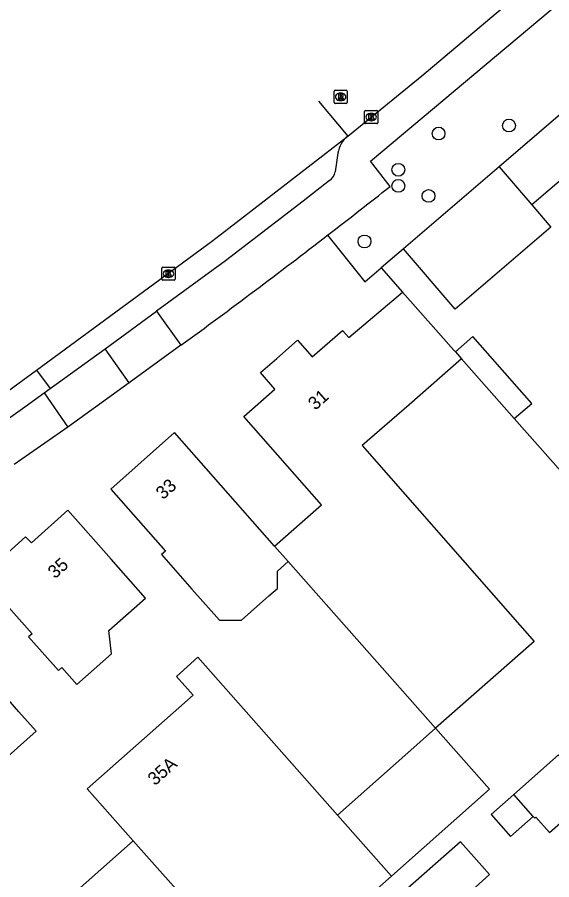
# Model space of a CAD drawing. Extents: x 157321 to 158827, y 386650 to 388532.
# Drawn here: x 157520.9 to 157561.7, y 387804.8 to 387870.6 of the extents above; entities that cross this region are included whole.
import ezdxf

# ---------------------------------------------------------------- set-up
doc = ezdxf.new("R2010")
doc.units = 0
for name, color, linetype in [('IMGEO_Boom', 7, 'Continuous'), ('IMGEO_Erf', 7, 'Continuous'), ('IMGEO_Groenvoorziening', 7, 'Continuous'), ('IMGEO_Kolk', 7, 'Continuous'), ('IMGEO_Pand', 7, 'Continuous'), ('IMGEO_Pand_nummerreeks', 7, 'Continuous'), ('IMGEO_Rijbaan_lokaal_open', 7, 'Continuous'), ('IMGEO_Rioolput', 7, 'Continuous'), ('IMGEO_Voetpad_open', 7, 'Continuous')]:
    doc.layers.add(name, color=color, linetype=linetype)

msp = doc.modelspace()

# ---------------------------------------------------------------- linework, layer by layer
at = {"layer": 'IMGEO_Boom'}
for centre in [(157558.453, 387862.33), (157553.082, 387861.716), (157550.013, 387858.954), (157550.013, 387857.727), (157552.315, 387856.959), (157547.427, 387853.483)]:
    msp.add_circle(centre, 0.489, dxfattribs=at)
at = {"layer": 'IMGEO_Erf'}
for points in [[(157548.695, 387851.467), (157550.322, 387849.621)], [(157558.857, 387839.969), (157563.406, 387834.832)]]:
    msp.add_lwpolyline(points, dxfattribs=at)
at = {"layer": 'IMGEO_Groenvoorziening'}
for points in [[(157544.602, 387853.954), (157547.458, 387850.408), (157548.695, 387851.467)], [(157550.408, 387852.934), (157548.695, 387851.467)]]:
    msp.add_lwpolyline(points, dxfattribs=at)
at = {"layer": 'IMGEO_Kolk'}
for p, q in [((157547.439, 387862.545), (157547.439, 387863.397)), ((157547.514, 387863.471), (157548.366, 387863.471)), ((157547.927, 387863.251), (157547.952, 387863.251)), ((157548.44, 387863.397), (157548.44, 387862.545)), ((157548.366, 387862.471), (157547.514, 387862.471)), ((157547.95, 387862.691), (157547.925, 387862.691)), ((157531.962, 387850.598), (157531.962, 387851.45)), ((157532.037, 387851.524), (157532.889, 387851.524)), ((157532.45, 387851.304), (157532.475, 387851.304)), ((157532.963, 387851.45), (157532.963, 387850.598)), ((157532.473, 387850.744), (157532.448, 387850.744)), ((157532.889, 387850.524), (157532.037, 387850.524))]:
    msp.add_line(p, q, dxfattribs=at)
for points in [[(157547.439, 387862.545), (157547.439, 387863.397)], [(157547.514, 387863.471), (157548.366, 387863.471)], [(157547.76, 387863.171), (157547.883, 387863.171), (157547.883, 387863.02), (157548.013, 387863.171), (157548.177, 387863.171), (157548.031, 387863.02), (157548.184, 387862.771), (157548.032, 387862.771), (157547.947, 387862.935), (157547.883, 387862.868), (157547.883, 387862.771), (157547.76, 387862.771), (157547.76, 387863.171)], [(157548.44, 387863.397), (157548.44, 387862.545)], [(157548.366, 387862.471), (157547.514, 387862.471)], [(157531.962, 387850.598), (157531.962, 387851.45)], [(157532.037, 387851.524), (157532.889, 387851.524)], [(157532.963, 387851.45), (157532.963, 387850.598)], [(157532.283, 387851.224), (157532.406, 387851.224), (157532.406, 387851.073), (157532.536, 387851.224), (157532.7, 387851.224), (157532.554, 387851.073), (157532.707, 387850.824), (157532.555, 387850.824), (157532.47, 387850.988), (157532.406, 387850.921), (157532.406, 387850.824), (157532.283, 387850.824), (157532.283, 387851.224)], [(157532.889, 387850.524), (157532.037, 387850.524)]]:
    msp.add_lwpolyline(points, dxfattribs=at)
for centre, start, end in [((157547.516, 387863.395), 91.55205, 178.44795), ((157547.516, 387863.395), 91.55205, 178.44795), ((157548.364, 387863.395), 1.55205, 88.44795), ((157548.364, 387863.395), 1.55205, 88.44795), ((157547.516, 387862.547), 181.55205, 268.44795), ((157547.516, 387862.547), 181.55205, 268.44795), ((157548.364, 387862.547), 271.55205, 358.44795), ((157548.364, 387862.547), 271.55205, 358.44795), ((157532.039, 387851.448), 91.55205, 178.44795), ((157532.039, 387851.448), 91.55205, 178.44795), ((157532.887, 387851.448), 1.55205, 88.44795), ((157532.887, 387851.448), 1.55205, 88.44795), ((157532.039, 387850.6), 181.55205, 268.44795), ((157532.039, 387850.6), 181.55205, 268.44795), ((157532.887, 387850.6), 271.55205, 358.44795), ((157532.887, 387850.6), 271.55205, 358.44795)]:
    msp.add_arc(centre, 0.0765, start, end, dxfattribs=at)
for centre, major_axis, ratio, start_param, end_param in [((157547.926, 387862.971), (-0.387, 0.002), 0.722429, 4.712389, 7.853982), ((157547.951, 387862.971), (-0.39, 0.002), 0.717154, 1.570796, 4.712389), ((157532.449, 387851.024), (-0.387, 0.002), 0.722429, 4.712389, 7.853982), ((157532.474, 387851.024), (-0.39, 0.002), 0.717154, 1.570796, 4.712389)]:
    msp.add_ellipse(centre, major_axis=major_axis, ratio=ratio, start_param=start_param, end_param=end_param, dxfattribs=at)
at = {"layer": 'IMGEO_Pand'}
for points in [[(157563.624, 387864.255), (157557.704, 387859.184)], [(157566.122, 387861.341), (157560.199, 387856.267)], [(157557.704, 387859.184), (157550.408, 387852.934)], [(157557.704, 387859.184), (157560.199, 387856.267)], [(157560.199, 387856.267), (157561.654, 387854.566), (157554.359, 387848.322), (157550.408, 387852.934)], [(157540.566, 387830.252), (157544.138, 387833.397), (157538.21, 387840.13), (157540.59, 387842.22), (157539.498, 387843.48), (157540.727, 387844.563), (157542.307, 387845.955), (157543.444, 387844.689), (157545.754, 387846.687), (157546.22, 387846.169), (157550.322, 387849.621)], [(157550.322, 387849.621), (157554.247, 387845.187), (157554.364, 387845.056)], [(157558.857, 387839.969), (157560.195, 387841.135), (157555.703, 387846.223), (157554.364, 387845.056)], [(157554.364, 387845.056), (157554.83, 387844.534)], [(157554.83, 387844.534), (157550.83, 387841.03), (157547.25, 387837.91), (157560.37, 387822.98), (157552.856, 387816.356)], [(157554.83, 387844.534), (157558.857, 387839.969)], [(157540.566, 387830.252), (157532.92, 387838.9), (157528.06, 387834.59), (157532.232, 387829.869), (157531.932, 387829.604), (157534.256, 387826.973), (157536.364, 387824.587), (157538.038, 387824.589), (157540.137, 387826.444), (157540.791, 387827.021), (157540.778, 387828.332), (157541.612, 387829.069)], [(157528.096, 387829.238), (157524.78, 387832.98), (157522, 387830.5), (157521.56, 387830.96), (157519.39, 387829.03), (157520.296, 387828.009), (157519.068, 387826.917), (157522.051, 387823.563), (157521.779, 387823.32), (157524.058, 387820.757), (157524.318, 387820.988), (157525.473, 387819.687), (157528.118, 387822.034), (157527.917, 387823.803), (157530.717, 387826.281), (157528.096, 387829.238)], [(157541.612, 387829.069), (157540.566, 387830.252)], [(157552.856, 387816.356), (157541.612, 387829.069)], [(157522.369, 387816.133), (157521.042, 387817.608), (157519.389, 387819.484), (157516.084, 387823.235), (157512.488, 387820.067), (157510.166, 387822.679), (157505.361, 387818.439), (157505.948, 387817.767), (157505.981, 387816.698), (157507.381, 387815.121), (157508.446, 387814.954), (157512.639, 387810.206), (157514.552, 387808.034), (157519.589, 387812.472), (157519.003, 387813.167), (157522.369, 387816.133)], [(157529.765, 387807.772), (157526.254, 387811.719), (157534.337, 387818.87), (157533.065, 387820.308), (157534.713, 387821.765), (157545.368, 387809.725)], [(157552.856, 387816.356), (157550.727, 387814.47), (157545.368, 387809.725)], [(157549.48, 387805.08), (157556.966, 387811.71), (157552.856, 387816.356)], [(157560.311, 387809.625), (157560.419, 387809.502), (157560.5, 387809.575), (157561.55, 387808.388), (157564.878, 387811.332), (157562.236, 387814.32), (157558.823, 387811.302)], [(157558.823, 387811.302), (157557.095, 387809.773), (157558.58, 387808.094), (157560.311, 387809.625)], [(157560.311, 387809.625), (157558.823, 387811.302)], [(157545.368, 387809.725), (157549.48, 387805.08)], [(157518.874, 387796.096), (157517.869, 387797.236), (157529.765, 387807.772)], [(157529.765, 387807.772), (157539.79, 387796.498)], [(157552.192, 387802.444), (157552.964, 387801.571), (157554.046, 387802.551), (157556.976, 387805.204), (157556.394, 387805.856), (157554.75, 387807.699), (157550.708, 387804.123)], [(157549.48, 387805.08), (157539.79, 387796.498)]]:
    msp.add_lwpolyline(points, dxfattribs=at)
at = {"layer": 'IMGEO_Rijbaan_lokaal_open'}
for points in [[(157546.147, 387861.518), (157547.942, 387862.974), (157551.801, 387866.114), (157557.951, 387871.301), (157565.965, 387878.024)], [(157543.925, 387864.194), (157546.147, 387861.518)], [(157522.393, 387843.675), (157535.745, 387853.47), (157537.066, 387854.492), (157546.147, 387861.518)], [(157517.57, 387840.255), (157519.144, 387841.291), (157522.393, 387843.675)]]:
    msp.add_lwpolyline(points, dxfattribs=at)
at = {"layer": 'IMGEO_Rioolput'}
for p, q in [((157545.111, 387864.09), (157545.111, 387864.942)), ((157545.186, 387865.016), (157546.038, 387865.016)), ((157545.599, 387864.796), (157545.624, 387864.796)), ((157546.112, 387864.942), (157546.112, 387864.09)), ((157546.038, 387864.016), (157545.186, 387864.016)), ((157545.622, 387864.236), (157545.597, 387864.236))]:
    msp.add_line(p, q, dxfattribs=at)
for points in [[(157545.111, 387864.09), (157545.111, 387864.942)], [(157545.186, 387865.016), (157546.038, 387865.016)], [(157545.7, 387864.714), (157545.448, 387864.716), (157545.448, 387864.316)], [(157545.448, 387864.316), (157545.572, 387864.316), (157545.572, 387864.478), (157545.583, 387864.478)], [(157545.626, 387864.635), (157545.572, 387864.635), (157545.572, 387864.554)], [(157545.572, 387864.554), (157545.624, 387864.554)], [(157545.63, 387864.449), (157545.701, 387864.316), (157545.841, 387864.316), (157545.776, 387864.442)], [(157546.112, 387864.942), (157546.112, 387864.09)], [(157546.038, 387864.016), (157545.186, 387864.016)]]:
    msp.add_lwpolyline(points, dxfattribs=at)
for centre, radius, start, end in [((157545.188, 387864.94), 0.0765, 91.55205, 178.44795), ((157545.188, 387864.94), 0.0765, 91.55205, 178.44795), ((157545.582, 387864.425), 0.0533, 26.02933, 88.69889), ((157545.608, 387864.743), 0.19, 274.7715, 282.96867), ((157545.632, 387864.539), 0.0964, 77.00612, 93.18647), ((157545.646, 387864.596), 0.0378, 276.66336, 79.67722), ((157545.699, 387864.604), 0.109, 350.36119, 89.41601), ((157545.697, 387864.604), 0.112, 277.58423, 350.98172), ((157545.681, 387864.389), 0.108, 29.51342, 73.79051), ((157546.036, 387864.94), 0.0765, 1.55205, 88.44795), ((157546.036, 387864.94), 0.0765, 1.55205, 88.44795), ((157545.188, 387864.092), 0.0765, 181.55205, 268.44795), ((157545.188, 387864.092), 0.0765, 181.55205, 268.44795), ((157546.036, 387864.092), 0.0765, 271.55205, 358.44795), ((157546.036, 387864.092), 0.0765, 271.55205, 358.44795)]:
    msp.add_arc(centre, radius, start, end, dxfattribs=at)
for centre, major_axis, ratio, start_param, end_param in [((157545.598, 387864.516), (-0.387, 0.002), 0.722429, 4.712389, 7.853982), ((157545.623, 387864.516), (-0.39, 0.002), 0.717154, 1.570796, 4.712389)]:
    msp.add_ellipse(centre, major_axis=major_axis, ratio=ratio, start_param=start_param, end_param=end_param, dxfattribs=at)
at = {"layer": 'IMGEO_Voetpad_open'}
for points in [[(157549.378, 387857.677), (157547.894, 387859.6), (157568.709, 387877.067), (157572.906, 387872.206)], [(157545.401, 387860.213), (157545.185, 387858.784)], [(157544.765, 387858.134), (157542.733, 387856.568), (157536.811, 387852.004), (157531.562, 387848.157)], [(157527.643, 387845.306), (157531.562, 387848.157)], [(157531.562, 387848.157), (157533.417, 387845.562)], [(157533.417, 387845.562), (157529.471, 387842.708)], [(157523.426, 387842.267), (157527.643, 387845.306)], [(157529.471, 387842.708), (157527.643, 387845.306)], [(157522.393, 387843.675), (157523.426, 387842.267)], [(157529.471, 387842.708), (157524.788, 387839.319)], [(157522.972, 387841.94), (157523.426, 387842.267)], [(157518.927, 387839.073), (157520.077, 387839.855), (157521.504, 387840.878), (157522.972, 387841.94)], [(157522.972, 387841.94), (157524.788, 387839.319)], [(157524.788, 387839.319), (157520.697, 387836.459)]]:
    msp.add_lwpolyline(points, dxfattribs=at)
for centre, radius, start, end in [((157547.371, 387859.952), 1.987, 128.02429, 172.46704), ((157544.18, 387858.973), 1.023, 304.90542, 349.35722), ((157203.334, 388296.67), 558.982, 307.62687, 308.24758), ((157215.218, 388281.312), 539.563, 306.1381, 307.623)]:
    msp.add_arc(centre, radius, start, end, dxfattribs=at)

# ---------------------------------------------------------------- texts
at = {"layer": 'IMGEO_Pand_nummerreeks'}
for s, rotation, p in [('31', 41.51079, (157543.665, 387840.56)), ('33', 41.56809, (157532.048, 387833.742)), ('35', 41.73425, (157523.803, 387827.712)), ('35A', 41.56814, (157531.427, 387811.926))]:
    msp.add_text(s, height=1, rotation=rotation, dxfattribs=at).set_placement(p)

doc.saveas('drawing.dxf')
